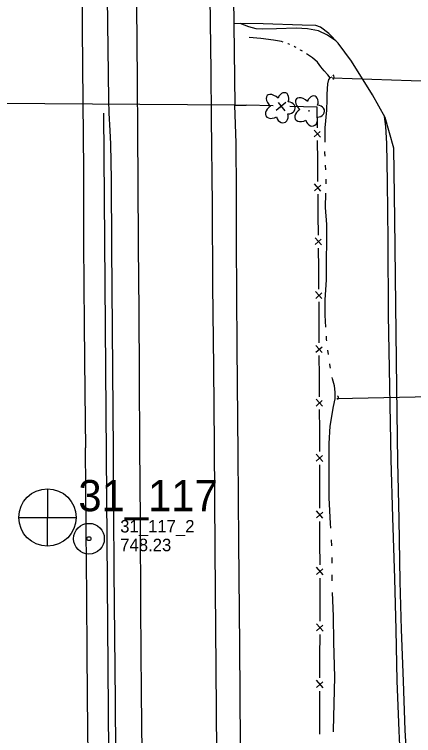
# Model space of a CAD drawing. Extents: x 589250 to 1188077, y 162953 to 363065.
# Drawn here: x 594234.9 to 594426.6, y 164709.1 to 165056 of the extents above; entities that cross this region are included whole.
import ezdxf

# ---------------------------------------------------------------- set-up
doc = ezdxf.new("R2010")
doc.units = 0
for name, color, linetype in [('E_DRN', 7, 'Continuous'), ('E_DRN_Pipe', 7, 'Continuous'), ('E_FEN_P', 7, 'Continuous'), ('E_LAND_Vegetation', 7, 'Continuous'), ('E_MAP_PassPoints', 7, 'Continuous'), ('E_MAP_PhotoCenter', 7, 'Continuous'), ('E_RDWY', 7, 'Continuous'), ('E_RDWY_Gravel', 7, 'Continuous'), ('E_WAL', 7, 'Continuous'), ('E_WTR_FlowLine', 7, 'Continuous')]:
    doc.layers.add(name, color=color, linetype=linetype)

msp = doc.modelspace()

# ---------------------------------------------------------------- linework, layer by layer
at = {"layer": 'E_DRN'}
for centre, radius, start, end in [((594387.08, 165025.85), 1.31, 304.6688, 50.929), ((594389.37, 164871.64), 1.16, 308.4829, 54.7431)]:
    msp.add_arc(centre, radius, start, end, dxfattribs=at)
at = {"layer": 'E_DRN_Pipe'}
for p, q in [((594387.59, 165025.44), (594455.4, 165023.26)), ((594280.52, 164670.81), (594277.79, 165008.49)), ((594389.74, 164871.27), (594450.4, 164872.5))]:
    msp.add_line(p, q, dxfattribs=at)
at = {"layer": 'E_FEN_P'}
for p, q in [((594359.17, 165011.97), (594346.14, 165012.33)), ((594365.29, 165013.62), (594360.64, 165009.8)), ((594364.97, 165009.68), (594361.66, 165013.64)), ((594380.27, 165011.38), (594367.24, 165011.74)), ((594380.39, 165001.5), (594380.27, 165011.38)), ((594381.82, 164996.92), (594378.79, 165000.33)), ((594378.82, 164997.04), (594381.73, 164999.66)), ((594380.57, 164985.51), (594380.46, 164995.38)), ((594380.57, 164985.5), (594380.57, 164985.51)), ((594380.66, 164975.62), (594380.57, 164985.5)), ((594382.09, 164971.04), (594379.06, 164974.45)), ((594379.09, 164971.17), (594382, 164973.78)), ((594380.81, 164959.62), (594380.72, 164969.5)), ((594380.91, 164949.74), (594380.81, 164959.62)), ((594382.33, 164945.16), (594379.3, 164948.57)), ((594379.33, 164945.29), (594382.25, 164947.9)), ((594381.06, 164933.74), (594380.96, 164943.62)), ((594381.15, 164923.86), (594381.06, 164933.74)), ((594382.58, 164919.28), (594379.55, 164922.69)), ((594379.58, 164919.41), (594382.49, 164922.02)), ((594381.24, 164907.86), (594381.2, 164917.74)), ((594381.29, 164897.98), (594381.24, 164907.86)), ((594382.7, 164893.39), (594379.69, 164896.82)), ((594379.7, 164893.53), (594382.63, 164896.14)), ((594381.37, 164881.98), (594381.32, 164891.86)), ((594381.42, 164872.1), (594381.37, 164881.98)), ((594382.83, 164867.51), (594379.82, 164870.94)), ((594379.83, 164867.65), (594382.75, 164870.26)), ((594381.5, 164856.1), (594381.45, 164865.98)), ((594381.53, 164845.72), (594381.5, 164856.1)), ((594382.99, 164840.89), (594379.84, 164844.5)), ((594379.84, 164841.05), (594382.92, 164843.78)), ((594381.57, 164828.91), (594381.54, 164839.29)), ((594381.6, 164818.53), (594381.57, 164828.91)), ((594383.06, 164813.7), (594379.9, 164817.31)), ((594379.91, 164813.86), (594382.99, 164816.59)), ((594381.64, 164801.72), (594381.61, 164812.1)), ((594381.66, 164791.33), (594381.64, 164801.72)), ((594383.13, 164786.51), (594379.97, 164790.12)), ((594379.98, 164786.67), (594383.06, 164789.39)), ((594381.67, 164774.52), (594381.67, 164784.91)), ((594381.66, 164764.14), (594381.67, 164774.52)), ((594383.11, 164759.31), (594379.97, 164762.93)), ((594379.96, 164759.48), (594383.05, 164762.2)), ((594381.65, 164747.33), (594381.66, 164757.71)), ((594381.64, 164736.95), (594381.65, 164747.33)), ((594383.1, 164732.12), (594379.95, 164735.74)), ((594379.95, 164732.28), (594383.03, 164735)), ((594381.63, 164720.14), (594381.64, 164730.52)), ((594381.63, 164716.45), (594381.63, 164720.14)), ((594381.62, 164709.75), (594381.63, 164716.45))]:
    msp.add_line(p, q, dxfattribs=at)
at = {"layer": 'E_LAND_Vegetation'}
for centre in [(594362.34, 165011.15), (594376.4, 165009.57)]:
    msp.add_circle(centre, 0.128, dxfattribs=at)
for centre, major_axis, ratio in [((594359.73, 165013.75), (3.5, -3.21), 0.560249), ((594363.96, 165014.82), (-1.27, -3.4), 0.716896), ((594373.8, 165012.17), (3.5, -3.21), 0.560249), ((594378.03, 165013.24), (-1.27, -3.4), 0.716896), ((594366.32, 165011.03), (-3.45, 0.09), 0.832022), ((594380.39, 165009.46), (-3.45, 0.09), 0.832022), ((594359.36, 165009.24), (3.69, 2.04), 0.691916), ((594373.43, 165007.67), (3.69, 2.04), 0.691916), ((594363.51, 165007.42), (-0.94, 3.49), 0.782863), ((594377.58, 165005.85), (-0.94, 3.49), 0.782863)]:
    msp.add_ellipse(centre, major_axis=major_axis, ratio=ratio, start_param=1.570796, end_param=4.712389, dxfattribs=at)
at = {"layer": 'E_MAP_PassPoints'}
for radius in [7.38, 7.38, 0.945, 0.945]:
    msp.add_circle((594270.68, 164803.84), radius, dxfattribs=at)
at = {"layer": 'E_MAP_PhotoCenter'}
for p, q in [((594250.69, 164827.87), (594250.63, 164800.46)), ((594250.69, 164827.87), (594250.63, 164800.46)), ((594237, 164814.06), (594264.46, 164814.05)), ((594237, 164814.06), (594264.46, 164814.05))]:
    msp.add_line(p, q, dxfattribs=at)
msp.add_circle((594250.74, 164814.07), 13.78, dxfattribs=at)
msp.add_circle((594250.74, 164814.07), 13.78, dxfattribs=at)
at = {"layer": 'E_RDWY'}
for p, q in [((594267.2, 165087.95), (594267.49, 165049.08)), ((594328.59, 165074.37), (594329.15, 165028.63)), ((594293.96, 165024.28), (594293.69, 165060.11)), ((594354.31, 165051.38), (594340.24, 165051.57)), ((594373.07, 165050.88), (594354.31, 165051.38)), ((594379.61, 165050.65), (594373.07, 165050.88)), ((594381.85, 165049.77), (594379.61, 165050.65)), ((594267.49, 165049.08), (594267.71, 165013.96)), ((594385.93, 165046.72), (594381.85, 165049.77)), ((594390.46, 165042.12), (594385.93, 165046.72)), ((594396.78, 165033.46), (594390.46, 165042.12)), ((594406.94, 165017.35), (594396.78, 165033.46)), ((594329.15, 165028.63), (594329.33, 165006.29)), ((594294.15, 164998.37), (594293.96, 165024.28)), ((594412.88, 165006.37), (594406.94, 165017.35)), ((594267.71, 165013.96), (594267.99, 164981.06)), ((594329.33, 165006.29), (594329.79, 164964.21)), ((594417.1, 164991.64), (594412.88, 165006.37)), ((594294.26, 164976.11), (594294.15, 164998.37)), ((594417.56, 164957.58), (594417.1, 164991.64)), ((594267.99, 164981.06), (594268.02, 164945.77)), ((594294.51, 164944.54), (594294.26, 164976.11)), ((594329.79, 164964.21), (594330.06, 164925.78)), ((594418.05, 164916.3), (594417.56, 164957.58)), ((594268.02, 164945.77), (594268.32, 164906.62)), ((594294.75, 164913.37), (594294.51, 164944.54)), ((594330.06, 164925.78), (594330.5, 164886.18)), ((594418.56, 164876.41), (594418.05, 164916.3)), ((594294.93, 164882.2), (594294.75, 164913.37)), ((594268.32, 164906.62), (594268.66, 164874.36)), ((594330.5, 164886.18), (594330.78, 164848.8)), ((594295.15, 164848.24), (594294.93, 164882.2)), ((594268.66, 164874.36), (594269.02, 164847.53)), ((594419.11, 164840.99), (594418.56, 164876.41)), ((594269.36, 164807.75), (594269.02, 164847.53)), ((594295.45, 164812.56), (594295.15, 164848.24)), ((594330.78, 164848.8), (594331.14, 164798.4)), ((594419.76, 164813.18), (594419.11, 164840.99)), ((594295.65, 164770.6), (594295.45, 164812.56)), ((594420.22, 164783.28), (594419.76, 164813.18)), ((594269.62, 164776.28), (594269.36, 164807.75)), ((594331.14, 164798.4), (594331.69, 164741.62)), ((594420.73, 164760.14), (594420.22, 164783.28)), ((594269.82, 164748.22), (594269.62, 164776.28)), ((594295.99, 164729.55), (594295.65, 164770.6)), ((594421.71, 164735.25), (594420.73, 164760.14)), ((594270.16, 164711.35), (594269.82, 164748.22)), ((594331.69, 164741.62), (594331.94, 164693.64)), ((594422.64, 164711.72), (594421.71, 164735.25)), ((594296.45, 164678.75), (594295.99, 164729.55)), ((594270.51, 164672.59), (594270.16, 164711.35)), ((594423.96, 164684.63), (594422.64, 164711.72))]:
    msp.add_line(p, q, dxfattribs=at)
at = {"layer": 'E_RDWY_Gravel'}
for p, q in [((594347.53, 165049.94), (594343.38, 165051.53)), ((594351.01, 165048.97), (594347.53, 165049.94)), ((594354.18, 165048.89), (594351.01, 165048.97)), ((594360.83, 165049.12), (594354.18, 165048.89)), ((594370.28, 165049.35), (594360.83, 165049.12)), ((594375.71, 165049.09), (594370.28, 165049.35)), ((594380.96, 165048.13), (594375.71, 165049.09)), ((594385.25, 165046.07), (594380.96, 165048.13)), ((594389.33, 165043.26), (594385.25, 165046.07)), ((594413.25, 165002.02), (594412.62, 165006.84)), ((594413.72, 164993.82), (594413.25, 165002.02)), ((594414.03, 164975.49), (594413.72, 164993.82)), ((594414.42, 164947.22), (594414.03, 164975.49)), ((594414.48, 164911.34), (594414.42, 164947.22)), ((594415.24, 164877.03), (594414.48, 164911.34)), ((594415.88, 164842), (594415.24, 164877.03)), ((594416.66, 164814), (594415.88, 164842)), ((594417.64, 164784.64), (594416.66, 164814)), ((594418.19, 164760.07), (594417.64, 164784.64)), ((594418.7, 164735.5), (594418.19, 164760.07)), ((594419.61, 164711.47), (594418.7, 164735.5)), ((594420.96, 164681.96), (594419.61, 164711.47))]:
    msp.add_line(p, q, dxfattribs=at)
at = {"layer": 'E_WAL'}
for p, q in [((594339.27, 165120.94), (594340.78, 165012.33)), ((594279.46, 165066.94), (594280.02, 165014.87)), ((594340.78, 165012.33), (594220.73, 165013.11)), ((594280.02, 165014.87), (594280.16, 165008.42)), ((594340.78, 165012.33), (594346.14, 165012.33)), ((594341.44, 164993.98), (594340.78, 165012.33)), ((594280.16, 165008.42), (594280.72, 165000.22)), ((594280.72, 165000.22), (594280.95, 164993.65)), ((594280.95, 164993.65), (594281.27, 164976.64)), ((594341.49, 164970.65), (594341.44, 164993.98)), ((594281.27, 164976.64), (594281.53, 164944.01)), ((594341.59, 164946.6), (594341.49, 164970.65)), ((594341.86, 164896.01), (594341.59, 164946.6)), ((594281.53, 164944.01), (594282.1, 164865.3)), ((594342.38, 164844.44), (594341.86, 164896.01)), ((594282.1, 164865.3), (594282.29, 164845.86)), ((594282.29, 164845.86), (594282.7, 164788.14)), ((594342.63, 164802.15), (594342.38, 164844.44)), ((594343.14, 164752.38), (594342.63, 164802.15)), ((594282.7, 164788.14), (594283.21, 164725.71)), ((594343.42, 164705.1), (594343.14, 164752.38)), ((594283.21, 164725.71), (594283.61, 164665.93))]:
    msp.add_line(p, q, dxfattribs=at)
at = {"layer": 'E_WTR_FlowLine'}
for p, q in [((594353.21, 165044.39), (594347.66, 165044.88)), ((594359.28, 165043.61), (594353.21, 165044.39)), ((594363.24, 165043), (594359.28, 165043.61)), ((594364.01, 165042.71), (594363.24, 165043)), ((594366.35, 165041.84), (594366.14, 165041.91)), ((594367.19, 165041.45), (594366.35, 165041.84)), ((594369.75, 165040.28), (594369.26, 165040.51)), ((594370.27, 165039.99), (594369.75, 165040.28)), ((594372.34, 165038.82), (594372.26, 165038.87)), ((594373.21, 165038.25), (594372.34, 165038.82)), ((594378.13, 165035.1), (594375.12, 165037.01)), ((594380.42, 165032.99), (594378.13, 165035.1)), ((594382.07, 165030.78), (594380.42, 165032.99)), ((594383.66, 165028.85), (594382.07, 165030.78)), ((594385.43, 165026.9), (594383.66, 165028.85)), ((594386.57, 165025.52), (594385.43, 165026.9)), ((594386.62, 165025.6), (594387.43, 165025.91)), ((594385.14, 165017.68), (594385.46, 165022.67)), ((594385.46, 165022.67), (594385.96, 165024.63)), ((594385.96, 165024.63), (594386.62, 165025.6)), ((594385.1, 165015.01), (594385.14, 165017.68)), ((594384.92, 165009.91), (594385.1, 165015.01)), ((594384.21, 165001.37), (594384.92, 165009.91)), ((594384.08, 164994.53), (594384.21, 165001.37)), ((594383.99, 164989.63), (594383.99, 164990.08)), ((594384.07, 164987.86), (594383.99, 164989.63)), ((594384.41, 164981.2), (594384.3, 164983.42)), ((594384.56, 164974.54), (594384.64, 164976.72)), ((594384.64, 164976.72), (594384.64, 164976.76)), ((594384.33, 164963.15), (594384.43, 164970.09)), ((594384.93, 164955), (594384.33, 164963.15)), ((594384.9, 164946.68), (594384.93, 164955)), ((594384.81, 164937.87), (594384.9, 164946.68)), ((594384.7, 164928.27), (594384.8, 164936.88)), ((594384.8, 164936.88), (594384.81, 164937.87)), ((594384.21, 164918.75), (594384.7, 164928.27)), ((594384.19, 164911.36), (594384.21, 164918.75)), ((594384.51, 164905.64), (594384.19, 164911.36)), ((594384.84, 164899.68), (594384.75, 164901.2)), ((594384.93, 164898.98), (594384.84, 164899.68)), ((594385.78, 164892.37), (594385.49, 164894.57)), ((594386.4, 164887.55), (594386.34, 164887.96)), ((594386.73, 164885.77), (594386.4, 164887.55)), ((594387.69, 164880.66), (594387.55, 164881.4)), ((594388.57, 164877.32), (594387.69, 164880.66)), ((594388.91, 164874.35), (594388.57, 164877.32)), ((594388.94, 164871.16), (594388.91, 164874.35)), ((594388.15, 164867.46), (594388.94, 164871.16)), ((594386.5, 164858.03), (594388.15, 164867.46)), ((594386.02, 164849.56), (594386.5, 164858.03)), ((594385.99, 164838.21), (594386.02, 164849.56)), ((594386.09, 164823.46), (594385.99, 164838.21)), ((594386.73, 164811.18), (594386.09, 164823.46)), ((594386.86, 164808.84), (594386.73, 164811.18)), ((594387.33, 164800.42), (594387.17, 164803.23)), ((594387.46, 164792), (594387.45, 164794.81)), ((594387.5, 164783.57), (594387.49, 164786.38)), ((594388.16, 164766.6), (594387.67, 164777.95)), ((594388.27, 164754.14), (594388.16, 164766.6)), ((594388.73, 164737.23), (594388.27, 164754.14)), ((594388.12, 164711.72), (594388.73, 164737.23)), ((594388.09, 164710.97), (594388.12, 164711.72))]:
    msp.add_line(p, q, dxfattribs=at)

# ---------------------------------------------------------------- texts
at = {"layer": 'E_MAP_PassPoints'}
for s, p in [('31_117_2', (594285.68, 164806.82)), ('31_117_2', (594285.68, 164806.82)), ('748.23', (594285.68, 164797.82)), ('748.23', (594285.68, 164797.82))]:
    msp.add_text(s, height=6, dxfattribs=at).set_placement(p)
at = {"layer": 'E_MAP_PhotoCenter'}
msp.add_text('31_117', height=15, dxfattribs=at).set_placement((594265.6, 164817.05))
msp.add_text('31_117', height=15, dxfattribs=at).set_placement((594265.6, 164817.05))

doc.saveas('drawing.dxf')
